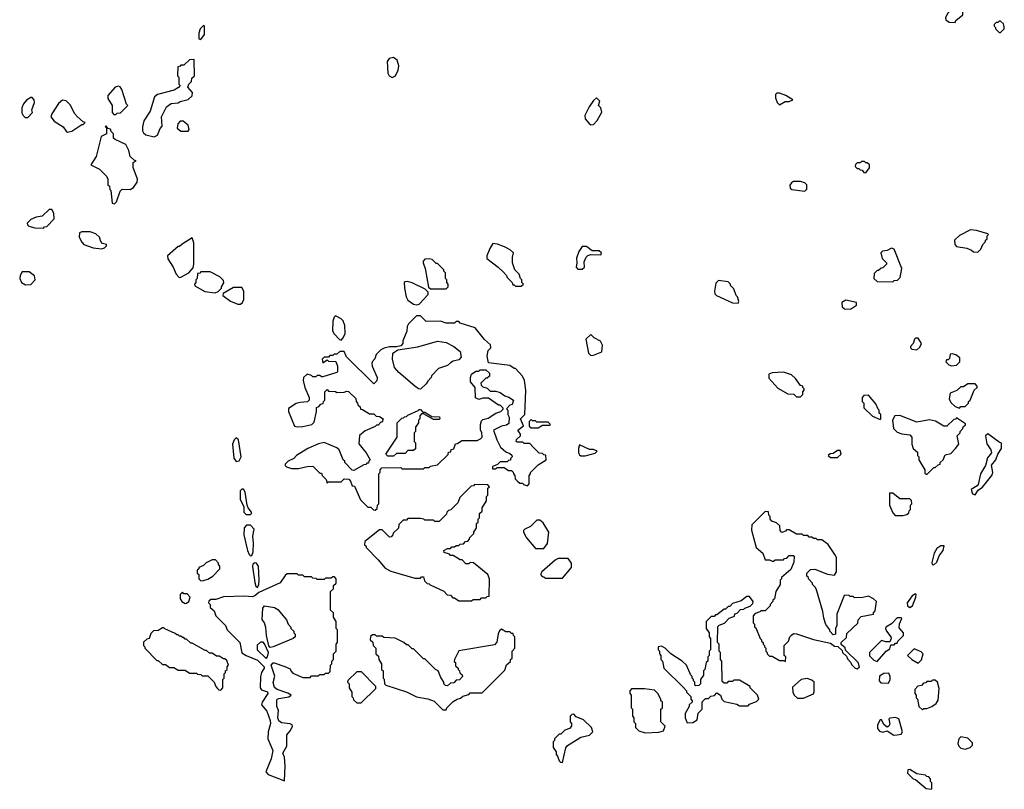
# Model space of a CAD drawing. Extents: x 2769579 to 2883812, y 684207 to 828660.
# Tile 413 of 505: x 2860588 to 2867532, y 787730 to 793160. Entities that reach past the tile are written whole.
import ezdxf

# ---------------------------------------------------------------- set-up
doc = ezdxf.new("R2010")
doc.units = 0

msp = doc.modelspace()

# ---------------------------------------------------------------- linework, layer by layer
at = {"layer": '0CON02XD'}
for points in [[(2867185, 793140), (2867190, 793155), (2867240, 793195), (2867240, 793215), (2867225, 793230), (2867203, 793233), (2867195, 793240), (2867165, 793240), (2867132.5, 793205), (2867117.5, 793175), (2867118.3, 793158.3), (2867143, 793143), (2867185, 793140)], [(2861865, 793020), (2861890, 793055), (2861890, 793115), (2861885, 793120), (2861860, 793095), (2861850, 793065), (2861850, 793025), (2861865, 793020)], [(2867505, 793070), (2867530, 793095), (2867531.7, 793111.7), (2867525, 793130), (2867505, 793150), (2867495, 793150), (2867485, 793140), (2867475, 793140), (2867460, 793125), (2867460, 793115), (2867470, 793105), (2867470, 793095), (2867495, 793070), (2867505, 793070)], [(2863215, 792752.5), (2863237.5, 792765), (2863257, 792803), (2863262.5, 792835), (2863250, 792875), (2863225, 792892.5), (2863193, 792887), (2863180, 792865), (2863183, 792783), (2863193.6, 792763.6), (2863215, 792752.5)], [(2861535, 792332.5), (2861560, 792345), (2861578.3, 792391.7), (2861591.7, 792408.3), (2861586.7, 792475), (2861622.5, 792545), (2861655, 792567.5), (2861705, 792572.5), (2861718.3, 792581.7), (2861775, 792596.7), (2861805, 792622.5), (2861807, 792647), (2861772.5, 792685), (2861780, 792705), (2861800, 792725), (2861801.7, 792748.3), (2861820, 792765), (2861818.3, 792878.3), (2861785, 792877.5), (2861745, 792840), (2861725, 792840), (2861718.3, 792831.7), (2861701.7, 792828.3), (2861700, 792765), (2861710, 792755), (2861710, 792705), (2861720, 792695), (2861708.3, 792681.7), (2861677, 792663), (2861558.3, 792631.7), (2861537.5, 792615), (2861507.5, 792515), (2861463.3, 792446.7), (2861452.5, 792405), (2861452.5, 792375), (2861461.7, 792361.7), (2861478.3, 792348.3), (2861535, 792332.5)], [(2861265, 792490), (2861275, 792500), (2861298.3, 792501.7), (2861350, 792555), (2861340, 792565), (2861307, 792667), (2861296.7, 792686.7), (2861285, 792690), (2861260, 792685), (2861210, 792625), (2861210, 792605), (2861240, 792555), (2861240, 792505), (2861251.7, 792491.7), (2861265, 792490)], [(2860645, 792470), (2860677.5, 792505), (2860672.5, 792525), (2860692.5, 792575), (2860690, 792595), (2860675, 792610), (2860665, 792610), (2860635, 792592.5), (2860613.9, 792566.1), (2860601.7, 792538.3), (2860603.6, 792503.6), (2860612.5, 792485), (2860625, 792470), (2860645, 792470)], [(2865945, 792560), (2865985, 792582.5), (2866015, 792582.5), (2866040, 792595), (2865990, 792625), (2865945, 792642.5), (2865928.3, 792641.7), (2865918.3, 792631.7), (2865918.3, 792608.3), (2865930, 792575), (2865945, 792560)], [(2860925, 792367.5), (2860955, 792372.5), (2861025, 792420), (2861035, 792420), (2861050, 792435), (2861035, 792440), (2860994.1, 792474.1), (2860975, 792497.5), (2860946.1, 792556.1), (2860916.4, 792586.4), (2860888.3, 792591.7), (2860861.7, 792568.3), (2860813.9, 792496.1), (2860807.5, 792475), (2860830, 792445), (2860893, 792403), (2860915, 792372.5), (2860925, 792367.5)], [(2864615, 792417.5), (2864635, 792420), (2864660.7, 792449.3), (2864693, 792507), (2864687, 792537), (2864670, 792555), (2864680, 792585), (2864655, 792607.5), (2864635, 792590), (2864603.9, 792546.1), (2864572.5, 792485), (2864575, 792460), (2864600.7, 792430.7), (2864615, 792417.5)], [(2861255, 791860), (2861270, 791875), (2861295, 791950), (2861310, 791965), (2861367, 791963), (2861390, 791975), (2861417, 792013), (2861417.5, 792035), (2861387, 792117), (2861388.3, 792151.7), (2861410, 792165), (2861395, 792170), (2861367.5, 792195), (2861356.4, 792236.4), (2861335, 792280), (2861260, 792315), (2861250, 792325), (2861250, 792355), (2861231.7, 792371.7), (2861228.3, 792388.3), (2861211.7, 792391.7), (2861195, 792410), (2861190, 792405), (2861200, 792400), (2861200, 792355), (2861162.5, 792335), (2861126.4, 792193.6), (2861090, 792135), (2861150, 792105), (2861200, 792055), (2861210, 792035), (2861210, 791995), (2861220, 791985), (2861223, 791963), (2861230, 791955), (2861240, 791865), (2861255, 791860)], [(2861775, 792372.5), (2861782.5, 792385), (2861776.4, 792416.4), (2861740, 792445), (2861720, 792445), (2861703.3, 792425), (2861697.5, 792395), (2861725, 792373.3), (2861775, 792372.5)], [(2866555, 792080), (2866580, 792115), (2866580, 792135), (2866565, 792150), (2866555, 792150), (2866545, 792160), (2866525, 792160), (2866515, 792150), (2866495, 792150), (2866481.7, 792138.3), (2866480, 792125), (2866495, 792110), (2866505, 792110), (2866515, 792100), (2866528.3, 792098.3), (2866541.7, 792081.7), (2866555, 792080)], [(2866125, 791950), (2866140, 791965), (2866140, 791995), (2866125, 792010), (2866095, 792017.5), (2866045, 792017.5), (2866030.7, 792009.3), (2866018.3, 791991.7), (2866021.7, 791971.7), (2866033, 791963), (2866125, 791950)], [(2860755, 791690), (2860761.7, 791698.3), (2860778.3, 791701.7), (2860830, 791755), (2860827.5, 791795), (2860815, 791820), (2860795, 791820), (2860747, 791773), (2860703, 791767), (2860665, 791750), (2860640, 791725), (2860641.7, 791711.7), (2860653, 791703), (2860695, 791692.5), (2860755, 791690)], [(2861165, 791542.5), (2861185, 791550), (2861200, 791565), (2861200, 791575), (2861171.7, 791581.7), (2861160, 791595), (2861150, 791625), (2861125, 791650), (2861085, 791662.5), (2861025, 791662.5), (2861010, 791655), (2861007.5, 791625), (2861025, 791590), (2861040, 791575), (2861105, 791550), (2861165, 791542.5)], [(2867345, 791520), (2867365, 791540), (2867380, 791575), (2867400, 791595), (2867400, 791605), (2867410, 791615), (2867410, 791635), (2867420, 791645), (2867415, 791650), (2867335, 791672.5), (2867293.6, 791676.4), (2867215, 791637.5), (2867180, 791605), (2867183, 791573), (2867195, 791560), (2867267, 791547), (2867300, 791535), (2867315, 791522.5), (2867345, 791520)], [(2861711.7, 791341.7), (2861725, 791342.5), (2861780, 791375), (2861811.7, 791408.3), (2861816.7, 791435), (2861816.7, 791585), (2861805, 791620), (2861733, 791577), (2861715, 791560), (2861705, 791560), (2861630, 791495), (2861633, 791473), (2861670, 791415), (2861690, 791365), (2861711.7, 791341.7)], [(2864125, 791280), (2864140, 791295), (2864130, 791305), (2864130, 791325), (2864120, 791335), (2864110, 791365), (2864080, 791395), (2864062.5, 791445), (2864062.5, 791485), (2864070, 791515), (2864047, 791537), (2864007, 791557), (2863957, 791577), (2863925, 791580), (2863902.5, 791545), (2863882.5, 791495), (2863882.5, 791475), (2863962.5, 791415), (2863999.3, 791379.3), (2864020, 791355), (2864025, 791340), (2864060, 791305), (2864065, 791290), (2864075, 791290), (2864085, 791280), (2864125, 791280)], [(2864555, 791400), (2864570, 791415), (2864568.3, 791451.7), (2864582.5, 791485), (2864593.6, 791496.4), (2864615, 791502.5), (2864685, 791500), (2864690, 791515), (2864675, 791530), (2864625, 791530), (2864585, 791560), (2864555, 791560), (2864530, 791525), (2864513.6, 791476.4), (2864517.5, 791445), (2864512.5, 791415), (2864525, 791400), (2864555, 791400)], [(2866745, 791310), (2866755, 791320), (2866778.3, 791321.7), (2866798.3, 791341.7), (2866810, 791405), (2866755, 791540), (2866735, 791547.5), (2866705, 791532.5), (2866673, 791527), (2866660, 791515), (2866670, 791475), (2866700, 791445), (2866700, 791435), (2866675, 791410), (2866663, 791407), (2866645, 791390), (2866635, 791390), (2866615, 791370), (2866612.5, 791335), (2866635, 791312.5), (2866745, 791310)], [(2863595, 791260), (2863610, 791275), (2863610, 791295), (2863600, 791305), (2863600, 791325), (2863590, 791335), (2863590, 791375), (2863580, 791385), (2863580, 791395), (2863535, 791440), (2863525, 791440), (2863497, 791467), (2863475, 791472.5), (2863445, 791470), (2863433, 791457), (2863432.5, 791445), (2863447.5, 791405), (2863471.7, 791271.7), (2863485, 791260), (2863595, 791260)], [(2860628.3, 791288.3), (2860665, 791292.5), (2860696.7, 791325), (2860693, 791353), (2860655, 791380), (2860605, 791380), (2860590, 791355), (2860587.5, 791335), (2860600, 791305), (2860628.3, 791288.3)], [(2861965, 791232.5), (2861988.3, 791241.7), (2862010, 791265), (2862010, 791275), (2862027, 791303), (2862025, 791320), (2862000, 791345), (2861931.7, 791381.7), (2861865, 791380), (2861858.3, 791371.7), (2861841.7, 791368.3), (2861840, 791335), (2861830, 791325), (2861830, 791305), (2861820, 791295), (2861821.7, 791281.7), (2861893, 791243), (2861965, 791232.5)], [(2863385, 791147.5), (2863405, 791152.5), (2863468.3, 791221.7), (2863468.3, 791238.3), (2863448.3, 791258.3), (2863355, 791302.5), (2863321.7, 791311.7), (2863305, 791310), (2863300, 791305), (2863302.5, 791265), (2863312.5, 791205), (2863325, 791180), (2863365, 791153.3), (2863385, 791147.5)], [(2865655, 791160), (2865660, 791175), (2865650, 791205), (2865640, 791215), (2865625, 791260), (2865600, 791285), (2865600, 791295), (2865585, 791310), (2865515, 791320), (2865498.3, 791301.7), (2865487.5, 791245), (2865490, 791225), (2865503, 791213), (2865615, 791162.5), (2865655, 791160)], [(2862145, 791152.5), (2862160, 791165), (2862167.5, 791185), (2862167.5, 791245), (2862155, 791270), (2862095, 791270), (2862021.7, 791228.3), (2862020, 791215), (2862073.9, 791173.9), (2862125, 791153.3), (2862145, 791152.5)], [(2866445, 791117.5), (2866455, 791122.5), (2866490, 791145), (2866490, 791165), (2866415, 791181.2), (2866386.7, 791165), (2866387.5, 791135), (2866405, 791120), (2866445, 791117.5)], [(2863095, 789700), (2863108.3, 789711.7), (2863110, 789735), (2863120, 789745), (2863120, 789955), (2863130, 789965), (2863130, 789985), (2863141.7, 789998.3), (2863275, 790000), (2863285, 789990), (2863435, 789990), (2863445, 790000), (2863475, 790000), (2863485, 790010), (2863535, 790020), (2863608.3, 790091.7), (2863611.7, 790108.3), (2863628.3, 790111.7), (2863631.7, 790128.3), (2863648.3, 790131.7), (2863661.7, 790168.3), (2863675, 790170), (2863705, 790190), (2863815, 790190), (2863838.3, 790201.7), (2863850, 790215), (2863846.4, 790246.4), (2863837.5, 790265), (2863837.5, 790305), (2863845, 790330), (2863855, 790340), (2863891.7, 790348.3), (2863946.4, 790383.6), (2863980, 790395), (2863998.3, 790411.7), (2863998.3, 790418.3), (2863975, 790440), (2863965, 790440), (2863895, 790490), (2863855, 790490), (2863825, 790480), (2863801.7, 790491.7), (2863800, 790565), (2863767.5, 790605), (2863767.5, 790635), (2863775, 790660), (2863805, 790680), (2863825, 790680), (2863835, 790690), (2863875, 790690), (2863900, 790665), (2863900, 790645), (2863885, 790630), (2863875, 790630), (2863840, 790595), (2863841.7, 790581.7), (2863855, 790570), (2863885, 790560), (2863905, 790540), (2863945, 790540), (2863975, 790530), (2864010, 790505), (2864037, 790497), (2864070, 790475), (2864060, 790445), (2864045, 790440), (2864020, 790415), (2864030, 790405), (2864030, 790375), (2864040, 790355), (2864038.3, 790311.7), (2864021.7, 790298.3), (2863985, 790292.5), (2863930, 790265), (2863952.5, 790195), (2863977.5, 790145), (2864015, 790110), (2864045, 790100), (2864058.3, 790088.3), (2864060, 790075), (2864050, 790065), (2864048.3, 790051.7), (2864035, 790050), (2864025, 790040), (2863975, 790040), (2863958.3, 790021.7), (2863921.7, 790008.3), (2863921.7, 789991.7), (2863945, 789990), (2863955, 790000), (2864005, 790000), (2864035, 789980), (2864055, 789980), (2864068.3, 789968.3), (2864070, 789955), (2864080, 789945), (2864081.7, 789921.7), (2864101.7, 789901.7), (2864115, 789890), (2864135, 789890), (2864141.7, 789881.7), (2864168.3, 789871.7), (2864180, 789885), (2864180, 789945), (2864190, 789955), (2864190, 789965), (2864245, 790020), (2864300, 790055), (2864298.3, 790088.3), (2864285, 790090), (2864275, 790100), (2864251.7, 790101.7), (2864210, 790145), (2864185, 790170), (2864145, 790170), (2864135, 790180), (2864095, 790180), (2864090, 790185), (2864091.7, 790198.3), (2864120, 790225), (2864120, 790235), (2864100, 790265), (2864140, 790295), (2864120, 790345), (2864150, 790375), (2864157.5, 790545), (2864147.5, 790615), (2864132.5, 790645), (2864085, 790700), (2864075, 790700), (2864045, 790720), (2863895, 790740), (2863883.3, 790785), (2863892.5, 790825), (2863910, 790845), (2863907.5, 790865), (2863865, 790902.5), (2863800, 790985), (2863695, 791020), (2863685, 791030), (2863665, 791030), (2863655, 791020), (2863595, 791020), (2863555, 791032.5), (2863455, 791030), (2863415, 791070), (2863385, 791070), (2863330, 791015), (2863320, 790995), (2863317, 790963), (2863290, 790895), (2863290, 790875), (2863275, 790860), (2863245, 790852.5), (2863195, 790852.5), (2863158.3, 790841.7), (2863135, 790830), (2863101.7, 790798.3), (2863091.7, 790768.3), (2863073, 790747), (2863070, 790735), (2863072.5, 790715), (2863107.5, 790635), (2863107, 790613), (2863085, 790590), (2862891.7, 790781.7), (2862875, 790820), (2862845, 790820), (2862825, 790800), (2862805, 790800), (2862795, 790790), (2862775, 790790), (2862765, 790780), (2862735, 790780), (2862720, 790765), (2862725, 790740), (2862755, 790760), (2862765, 790750), (2862818.3, 790748.3), (2862830, 790715), (2862830, 790675), (2862825, 790670), (2862725, 790640), (2862715, 790640), (2862705, 790650), (2862685, 790650), (2862675, 790640), (2862655, 790640), (2862645, 790650), (2862615, 790660), (2862590, 790635), (2862587.5, 790615), (2862597.5, 790565), (2862630, 790495), (2862630, 790475), (2862617, 790463), (2862565, 790460), (2862538.3, 790451.7), (2862483, 790417), (2862482.5, 790395), (2862525, 790292.5), (2862545, 790287.5), (2862585, 790290), (2862647, 790303), (2862665, 790320), (2862680, 790395), (2862680, 790425), (2862698.3, 790431.7), (2862711.7, 790448.3), (2862728.3, 790451.7), (2862730, 790465), (2862740, 790475), (2862740, 790535), (2862755, 790550), (2862765, 790540), (2862815, 790537.5), (2862825, 790530), (2862875, 790532.5), (2862895, 790540), (2862907, 790537), (2862958.3, 790488.3), (2862960, 790465), (2862970, 790455), (2862971.7, 790441.7), (2862988.3, 790428.3), (2862991.7, 790411.7), (2863005, 790410), (2863055, 790380), (2863085, 790380), (2863101.7, 790361.7), (2863125, 790360), (2863150, 790345), (2863145, 790320), (2863135, 790320), (2863115, 790300), (2863105, 790300), (2863095, 790290), (2863025, 790260), (2862983, 790227), (2862978.3, 790168.3), (2863030, 790105), (2863060, 790055), (2863050, 790045), (2863048.3, 790031.7), (2863035, 790030), (2863028.3, 790021.7), (2863015, 790020), (2862945, 789980), (2862931.7, 789981.7), (2862880, 790035), (2862880, 790045), (2862870, 790055), (2862840, 790125), (2862825, 790140), (2862735, 790177.5), (2862695, 790167.5), (2862620, 790135), (2862540, 790085), (2862520, 790065), (2862480, 790045), (2862460, 790025), (2862460, 790015), (2862470, 790005), (2862505, 789992.5), (2862555, 789992.5), (2862615, 790007.5), (2862655, 790010), (2862705, 789960), (2862715, 789960), (2862720, 789945), (2862738.3, 789928.3), (2862750, 789915), (2862755, 789890), (2862765, 789900), (2862855, 789900), (2862875, 789920), (2862908.3, 789918.3), (2862920, 789905), (2862931.7, 789871.7), (2862948.3, 789868.3), (2862991.7, 789771.7), (2863041.7, 789721.7), (2863065, 789720), (2863081.7, 789701.7), (2863095, 789700)], [(2862855, 790900), (2862870, 790915), (2862882.5, 790945), (2862881.7, 791001.7), (2862870, 791035), (2862855, 791050), (2862815, 791070), (2862805, 791060), (2862797, 791033), (2862793.3, 790965), (2862805, 790942.5), (2862843.6, 790903.6), (2862855, 790900)], [(2863415, 790552.5), (2863400, 790555), (2863373.6, 790573.6), (2863260.7, 790670.7), (2863230, 790705), (2863217.5, 790765), (2863218.3, 790801.7), (2863227, 790813), (2863255, 790830), (2863395, 790852.5), (2863535, 790892.5), (2863595, 790882.5), (2863650, 790855), (2863695, 790820), (2863701.7, 790778.3), (2863685, 790760), (2863645, 790750), (2863625, 790740), (2863605, 790720), (2863541.7, 790698.3), (2863491.7, 790648.3), (2863490, 790635), (2863465, 790610), (2863455, 790590), (2863415, 790552.5)], [(2864615, 790790), (2864635, 790792.5), (2864693, 790817), (2864697, 790863), (2864683, 790893), (2864640, 790915), (2864615, 790940), (2864580, 790905), (2864598.3, 790808.3), (2864615, 790790)], [(2866915, 790830), (2866935, 790850), (2866947.5, 790875), (2866923, 790913), (2866905, 790912.5), (2866897.5, 790905), (2866890, 790875), (2866870, 790855), (2866870, 790845), (2866880, 790835), (2866915, 790830)], [(2867158.3, 790718.3), (2867195, 790722.5), (2867217.5, 790745), (2867217.5, 790775), (2867190, 790795), (2867165, 790802.5), (2867150, 790800), (2867145, 790770), (2867135, 790760), (2867125, 790760), (2867120, 790745), (2867140, 790725), (2867158.3, 790718.3)], [(2866095, 790500), (2866110, 790515), (2866110, 790535), (2866120, 790545), (2866120, 790555), (2866110, 790565), (2866110, 790575), (2866095, 790580), (2866059.3, 790629.3), (2866030, 790655), (2865975, 790672.5), (2865895, 790667.5), (2865871.7, 790658.3), (2865871.7, 790631.7), (2865935, 790560), (2866005, 790520), (2866047, 790517), (2866065, 790500), (2866095, 790500)], [(2867215, 790420), (2867225, 790430), (2867255, 790430), (2867280, 790455), (2867280, 790465), (2867290, 790475), (2867320, 790545), (2867340, 790565), (2867340, 790575), (2867325, 790590), (2867275, 790590), (2867245, 790570), (2867225, 790570), (2867197, 790543), (2867150, 790525), (2867142.5, 790485), (2867155, 790460), (2867185, 790430), (2867215, 790420)], [(2866655, 790340), (2866660, 790345), (2866660, 790375), (2866650, 790385), (2866650, 790405), (2866641.7, 790411.7), (2866625, 790450), (2866575, 790510), (2866541.7, 790508.3), (2866530, 790495), (2866530, 790465), (2866540, 790455), (2866541.7, 790421.7), (2866601.7, 790361.7), (2866655, 790340)], [(2863225, 790080), (2863185, 790080), (2863170, 790095), (2863250, 790215), (2863250, 790315), (2863281.7, 790348.3), (2863295, 790350), (2863301.7, 790358.3), (2863315, 790360), (2863325, 790370), (2863398.3, 790401.7), (2863405, 790410), (2863415, 790410), (2863431.7, 790391.7), (2863445, 790390), (2863495, 790360), (2863548.3, 790358.3), (2863550, 790345), (2863545, 790340), (2863505, 790340), (2863435, 790380), (2863421.7, 790378.3), (2863410, 790365), (2863410, 790345), (2863400, 790335), (2863400, 790315), (2863380, 790285), (2863380, 790255), (2863370, 790245), (2863370, 790185), (2863380, 790175), (2863378.3, 790131.7), (2863365, 790120), (2863325, 790120), (2863305, 790100), (2863245, 790100), (2863225, 790080)], [(2864245, 790280), (2864275, 790300), (2864325, 790300), (2864330, 790305), (2864315, 790320), (2864235, 790320), (2864225, 790330), (2864205, 790330), (2864195, 790340), (2864180, 790325), (2864181.7, 790291.7), (2864195, 790280), (2864245, 790280)], [(2866985, 789950), (2867035, 790000), (2867045, 790000), (2867065, 790020), (2867080, 790025), (2867080, 790035), (2867100, 790055), (2867115, 790090), (2867155, 790100), (2867186.4, 790133.6), (2867210, 790165), (2867200, 790225), (2867220, 790245), (2867220, 790255), (2867240, 790275), (2867241.7, 790288.3), (2867258.3, 790301.7), (2867258.3, 790308.3), (2867195, 790350), (2867188.3, 790341.7), (2867175, 790340), (2867127, 790293), (2867105, 790292.5), (2867047, 790327), (2867005, 790337.5), (2866915, 790320), (2866795, 790367.5), (2866760, 790365), (2866742.5, 790335), (2866750, 790275), (2866775, 790250), (2866808.3, 790238.3), (2866865, 790230), (2866880, 790215), (2866880, 790165), (2866890, 790135), (2866918.3, 790108.3), (2866920, 790085), (2866930, 790075), (2866930, 790055), (2866970, 789985), (2866971.7, 789961.7), (2866985, 789950)], [(2862115, 790042.5), (2862135, 790047.5), (2862148.8, 790075), (2862131.2, 790195), (2862115, 790208.8), (2862100, 790195), (2862087.5, 790165), (2862097, 790067), (2862115, 790042.5)], [(2867325, 789807.5), (2867348.3, 789841.7), (2867377.7, 789862.3), (2867443.3, 789945), (2867450, 789965), (2867442.5, 790017.5), (2867471.2, 790055), (2867486.7, 790095), (2867512.5, 790135), (2867513, 790173), (2867495, 790180), (2867415, 790237.5), (2867400, 790225), (2867408.3, 790168.3), (2867437.5, 790125), (2867442.5, 790105), (2867412.3, 790067.7), (2867400, 790015), (2867363.3, 789955), (2867348.3, 789881.7), (2867340, 789870), (2867297.5, 789845), (2867307.5, 789815), (2867325, 789807.5)], [(2864545, 790082.5), (2864575, 790083.3), (2864645, 790102.5), (2864660, 790115), (2864635, 790127.5), (2864605, 790127.5), (2864535, 790160), (2864527.5, 790135), (2864527.5, 790105), (2864535, 790090), (2864545, 790082.5)], [(2866355, 790070), (2866380, 790095), (2866375, 790120), (2866355, 790120), (2866325, 790100), (2866303, 790097), (2866290, 790085), (2866305, 790070), (2866355, 790070)], [(2862185, 789668.8), (2862215, 789670), (2862222.5, 789675), (2862223.3, 789685), (2862200, 789715), (2862192.5, 789735), (2862177, 789827), (2862165, 789846.7), (2862155, 789847.5), (2862143.3, 789835), (2862143.3, 789775), (2862167.5, 789725), (2862168.8, 789685), (2862185, 789668.8)], [(2863775, 789060), (2863785, 789070), (2863835, 789070), (2863845, 789080), (2863875, 789080), (2863885, 789090), (2863898.3, 789091.7), (2863900, 789215), (2863890, 789245), (2863787, 789327), (2863765, 789330), (2863755, 789320), (2863735, 789320), (2863708.3, 789348.3), (2863695, 789350), (2863645, 789380), (2863625, 789380), (2863618.3, 789388.3), (2863581.7, 789401.7), (2863580, 789415), (2863605, 789430), (2863625, 789430), (2863635, 789440), (2863655, 789440), (2863665, 789450), (2863685, 789450), (2863695, 789460), (2863718.3, 789461.7), (2863731.7, 789478.3), (2863748.3, 789481.7), (2863760, 789495), (2863760, 789505), (2863790, 789535), (2863790, 789545), (2863810, 789575), (2863810, 789605), (2863820, 789615), (2863820, 789635), (2863830, 789645), (2863830, 789675), (2863848.3, 789691.7), (2863850, 789715), (2863880, 789765), (2863880, 789795), (2863890, 789805), (2863890, 789855), (2863900, 789865), (2863888.3, 789878.3), (2863795, 789880), (2863788.3, 789871.7), (2863771.7, 789868.3), (2863691.7, 789788.3), (2863678.3, 789751.7), (2863628.3, 789701.7), (2863611.7, 789698.3), (2863600, 789685), (2863598.3, 789671.7), (2863545, 789620), (2863515, 789620), (2863505, 789630), (2863445, 789630), (2863437, 789637), (2863415, 789640), (2863325, 789640), (2863315, 789630), (2863291.7, 789628.3), (2863261.7, 789598.3), (2863258.3, 789571.7), (2863221.7, 789538.3), (2863220, 789525), (2863208.3, 789511.7), (2863195, 789510), (2863145, 789560), (2863125, 789560), (2863021.7, 789478.3), (2863020, 789455), (2863030, 789445), (2863030, 789435), (2863115, 789350), (2863165, 789290), (2863205, 789270), (2863375, 789220), (2863415, 789220), (2863421.7, 789228.3), (2863435, 789230), (2863441.7, 789201.7), (2863461.7, 789181.7), (2863475, 789180), (2863481.7, 789171.7), (2863578.3, 789128.3), (2863601.7, 789101.7), (2863625, 789100), (2863641.7, 789081.7), (2863655, 789080), (2863685, 789060), (2863775, 789060)], [(2866815, 789662.5), (2866845, 789670), (2866858.3, 789681.7), (2866860, 789695), (2866870, 789705), (2866870, 789735), (2866880, 789745), (2866878.3, 789768.3), (2866865, 789780), (2866795, 789780), (2866745, 789820), (2866721.7, 789818.3), (2866722.5, 789735), (2866745, 789680), (2866763, 789663), (2866815, 789662.5)], [(2864285, 789430), (2864310, 789465), (2864320, 789545), (2864279.3, 789609.3), (2864255, 789630), (2864235, 789630), (2864190, 789585), (2864150, 789565), (2864140, 789555), (2864140, 789545), (2864162.5, 789505), (2864225, 789430), (2864285, 789430)], [(2866495, 788580), (2866510, 788595), (2866500, 788625), (2866411.7, 788711.7), (2866408.3, 788728.3), (2866381.7, 788751.7), (2866380, 788765), (2866418.3, 788801.7), (2866421.7, 788828.3), (2866498.3, 788901.7), (2866500, 788925), (2866521.7, 788948.3), (2866610, 788965), (2866610, 788975), (2866621.7, 788988.3), (2866630, 789055), (2866610, 789075), (2866575, 789092.5), (2866535, 789082.5), (2866475, 789080), (2866465, 789090), (2866445, 789090), (2866435, 789100), (2866401.7, 789098.3), (2866350, 788965), (2866350, 788885), (2866340, 788865), (2866340, 788825), (2866325, 788820), (2866300, 788845), (2866300, 788855), (2866273, 788893), (2866258.3, 788938.3), (2866252.5, 788985), (2866207, 789137), (2866200, 789155), (2866180, 789175), (2866180, 789185), (2866150, 789215), (2866150, 789225), (2866140, 789235), (2866140, 789255), (2866165, 789280), (2866195, 789282.5), (2866285, 789247.5), (2866335, 789240), (2866347.5, 789265), (2866347.5, 789365), (2866337, 789387), (2866288.3, 789458.3), (2866245, 789490), (2866215, 789490), (2866205, 789500), (2866185, 789500), (2866175, 789510), (2866155, 789510), (2866145, 789520), (2866115, 789520), (2866105, 789530), (2866065, 789530), (2866015, 789560), (2865995, 789560), (2865988.3, 789551.7), (2865961.7, 789541.7), (2865950, 789555), (2865948.3, 789588.3), (2865925, 789610), (2865891.7, 789621.7), (2865880, 789635), (2865880, 789655), (2865870, 789665), (2865868.3, 789688.3), (2865845, 789690), (2865750, 789595), (2865748.3, 789558.3), (2865782.5, 789435), (2865827.5, 789395), (2865845, 789350), (2865875, 789350), (2865895, 789340), (2865905, 789340), (2865915, 789350), (2865975, 789350), (2865981.7, 789358.3), (2865998.3, 789361.7), (2866015, 789380), (2866045, 789380), (2866050, 789375), (2866047, 789333), (2866025, 789280), (2865960, 789225), (2865960, 789215), (2865950, 789205), (2865950, 789175), (2865920, 789125), (2865910, 789075), (2865900, 789065), (2865900, 789055), (2865880, 789035), (2865880, 789025), (2865845, 788990), (2865815, 788990), (2865808.3, 788981.7), (2865775, 788970), (2865760, 788955), (2865760, 788905), (2865770, 788895), (2865770, 788875), (2865778.3, 788868.3), (2865810, 788795), (2865820, 788785), (2865820, 788775), (2865830, 788765), (2865830, 788755), (2865840, 788745), (2865840, 788735), (2865850, 788725), (2865850, 788705), (2865860, 788695), (2865860, 788685), (2865875, 788670), (2865895, 788670), (2865945, 788640), (2865975, 788640), (2865988.3, 788631.7), (2865990, 788665), (2865980, 788675), (2865980, 788745), (2866010, 788775), (2866020, 788805), (2866031.7, 788818.3), (2866045, 788830), (2866065, 788827.5), (2866185, 788787.5), (2866305, 788760), (2866335, 788740), (2866358.3, 788738.3), (2866388.3, 788708.3), (2866390, 788695), (2866418.3, 788668.3), (2866425, 788650), (2866450, 788625), (2866455, 788610), (2866480, 788585), (2866495, 788580)], [(2862215, 789377.5), (2862225, 789380), (2862234.2, 789405), (2862237.3, 789467.3), (2862232.5, 789515), (2862240, 789565), (2862215, 789592.5), (2862187, 789593), (2862170, 789575), (2862168.8, 789525), (2862194.2, 789414.2), (2862205, 789387.5), (2862215, 789377.5)], [(2867035, 789313.3), (2867055, 789332.5), (2867072.5, 789377.5), (2867100, 789415), (2867108.3, 789448.3), (2867083, 789447), (2867055, 789430), (2867037.5, 789395), (2867020.7, 789329.3), (2867022.5, 789315), (2867035, 789313.3)], [(2861865, 789200), (2861885, 789202.5), (2861915, 789212.5), (2861950, 789235), (2862000, 789285), (2862000, 789305), (2861990, 789315), (2861990, 789325), (2861968.3, 789348.3), (2861945, 789350), (2861903, 789327), (2861885, 789310), (2861850, 789295), (2861850, 789285), (2861840, 789275), (2861840, 789255), (2861850, 789245), (2861850, 789215), (2861865, 789200)], [(2864415, 789220), (2864480, 789295), (2864480, 789325), (2864455, 789357.5), (2864385, 789357.5), (2864365, 789347.5), (2864270, 789265), (2864260, 789245), (2864271.7, 789231.7), (2864285, 789230), (2864295, 789220), (2864415, 789220)], [(2862265, 789153.3), (2862274, 789175), (2862276.7, 789205), (2862270.8, 789305), (2862258.8, 789325), (2862245, 789327.5), (2862232.4, 789317.6), (2862228.3, 789301.7), (2862245, 789190), (2862252.3, 789162.3), (2862265, 789153.3)], [(2862455, 787790), (2862460, 787895), (2862455.7, 787955.7), (2862444.3, 787985), (2862472, 788035), (2862472.5, 788115), (2862497.5, 788145), (2862512.5, 788175), (2862510, 788185), (2862495, 788192.5), (2862435, 788198), (2862415, 788213.3), (2862408.1, 788235), (2862412.5, 788285), (2862401.9, 788315), (2862401.2, 788355), (2862403.8, 788365), (2862415, 788371.2), (2862485, 788383.3), (2862502.5, 788395), (2862478.8, 788408.8), (2862403.2, 788433.2), (2862385, 788448.8), (2862375.7, 788484.3), (2862387.7, 788527.7), (2862361.2, 788605), (2862375, 788623.3), (2862383, 788623), (2862456.4, 788596.4), (2862495, 788580), (2862500, 788565), (2862515, 788550), (2862585, 788520), (2862635, 788520), (2862645, 788530), (2862695, 788530), (2862705, 788540), (2862735, 788540), (2862745, 788550), (2862765, 788550), (2862778.3, 788561.7), (2862780, 788605), (2862790, 788615), (2862790, 788635), (2862800, 788645), (2862800, 788685), (2862820, 788705), (2862820, 788755), (2862830, 788765), (2862830, 788855), (2862820, 788865), (2862820, 788915), (2862800, 788945), (2862800, 788975), (2862780, 788995), (2862780, 789125), (2862800, 789145), (2862801.7, 789168.3), (2862820, 789185), (2862820, 789215), (2862808.3, 789228.3), (2862795, 789230), (2862785, 789220), (2862745, 789220), (2862735, 789210), (2862685, 789210), (2862678.3, 789218.3), (2862655, 789220), (2862645, 789230), (2862595, 789230), (2862585, 789240), (2862555, 789240), (2862545, 789250), (2862475, 789250), (2862460.7, 789239.3), (2862425, 789187.5), (2862275, 789118.8), (2862245.8, 789094.2), (2862227.5, 789087.5), (2862175, 789092.5), (2862025, 789087.5), (2861971.7, 789068.3), (2861935, 789070), (2861921.7, 789058.3), (2861920, 789045), (2861930, 789035), (2861931.7, 789011.7), (2861958.3, 788988.3), (2861970, 788955), (2862040, 788885), (2862050, 788855), (2862140, 788765), (2862153.6, 788693.6), (2862184.1, 788674.1), (2862265, 788641.2), (2862312.5, 788595), (2862312.5, 788585), (2862293.3, 788555), (2862286.7, 788525), (2862282.5, 788445), (2862293, 788433), (2862335, 788417.5), (2862336.7, 788405), (2862296.7, 788345), (2862293, 788327), (2862330.7, 788280.7), (2862354, 788215), (2862355.9, 788194.1), (2862338.8, 788135), (2862336.7, 788085), (2862372.5, 788005), (2862360, 787945), (2862323.6, 787853.6), (2862340, 787835), (2862455, 787790)], [(2861755, 789040), (2861765, 789042.5), (2861780, 789055), (2861790, 789085), (2861768.3, 789108.3), (2861745, 789110), (2861735, 789120), (2861720, 789105), (2861720, 789075), (2861730, 789055), (2861755, 789040)], [(2865295, 788200), (2865335, 788202.5), (2865365, 788220), (2865373, 788267), (2865400, 788295), (2865401.7, 788348.3), (2865425, 788370), (2865445, 788370), (2865461.7, 788388.3), (2865488.3, 788391.7), (2865505, 788410), (2865530, 788395), (2865540, 788365), (2865555, 788350), (2865645, 788330), (2865665, 788320), (2865725, 788320), (2865735, 788330), (2865785, 788350), (2865800, 788365), (2865790, 788395), (2865740, 788445), (2865740, 788455), (2865665, 788500), (2865625, 788500), (2865615, 788490), (2865585, 788490), (2865575, 788480), (2865555, 788480), (2865541.7, 788491.7), (2865540, 788635), (2865530, 788645), (2865530, 788695), (2865520, 788705), (2865520, 788755), (2865510, 788765), (2865511.7, 788878.3), (2865521.7, 788888.3), (2865558.3, 788901.7), (2865591.7, 788938.3), (2865628.3, 788951.7), (2865631.7, 788968.3), (2865648.3, 788971.7), (2865671.7, 788998.3), (2865695, 789000), (2865701.7, 789008.3), (2865738.3, 789021.7), (2865758.3, 789041.7), (2865760, 789055), (2865735, 789090), (2865715, 789090), (2865675, 789060), (2865615, 789040), (2865595, 789020), (2865585, 789020), (2865565, 789000), (2865555, 789000), (2865505, 788960), (2865495, 788960), (2865485, 788950), (2865465, 788950), (2865430, 788915), (2865430, 788865), (2865450, 788835), (2865450, 788805), (2865460, 788795), (2865460, 788715), (2865450, 788705), (2865450, 788675), (2865440, 788665), (2865440, 788635), (2865430, 788625), (2865420, 788575), (2865410, 788565), (2865410, 788535), (2865390, 788505), (2865390, 788475), (2865378.3, 788461.7), (2865355, 788460), (2865350, 788465), (2865350, 788485), (2865340, 788495), (2865340, 788505), (2865330, 788515), (2865330, 788525), (2865320, 788535), (2865290, 788605), (2865260, 788635), (2865180, 788685), (2865140, 788725), (2865115, 788740), (2865090, 788735), (2865090, 788715), (2865100, 788705), (2865100, 788685), (2865110, 788675), (2865110, 788645), (2865120, 788635), (2865130, 788585), (2865268.3, 788448.3), (2865290, 788425), (2865290, 788415), (2865320, 788385), (2865320, 788365), (2865330, 788355), (2865330, 788345), (2865310, 788325), (2865310, 788315), (2865280, 788265), (2865280, 788235), (2865295, 788200)], [(2866865, 789013.8), (2866883.3, 789025), (2866906.7, 789085), (2866910, 789105), (2866905, 789110), (2866882.5, 789095), (2866846.7, 789045), (2866848.8, 789025), (2866865, 789013.8)], [(2862355, 788730.8), (2862345, 788743.3), (2862328.6, 788815), (2862322.7, 788872.7), (2862313.6, 788903.6), (2862297, 788927), (2862303.1, 789006.9), (2862315, 789023.8), (2862385, 789012.5), (2862408.3, 788998.3), (2862470, 788925), (2862480, 788895), (2862500, 788875), (2862500, 788865), (2862520, 788845), (2862520, 788835), (2862530, 788825), (2862530, 788805), (2862517, 788793), (2862375, 788734.3), (2862355, 788730.8)], [(2866635, 788632.5), (2866697.5, 788705), (2866725, 788720), (2866731.7, 788748.3), (2866755, 788750), (2866765, 788760), (2866775, 788760), (2866780, 788775), (2866820, 788815), (2866820, 788835), (2866789.3, 788869.3), (2866792, 788898), (2866810, 788935), (2866805, 788940), (2866775, 788940), (2866735, 788897.5), (2866696.4, 788873.6), (2866693.3, 788865), (2866701.2, 788845), (2866731.2, 788805), (2866733.8, 788795), (2866725, 788770), (2866695, 788770), (2866665, 788780), (2866580, 788695), (2866581.7, 788671.7), (2866611.7, 788641.7), (2866635, 788632.5)], [(2862005, 788430), (2862020, 788445), (2862020, 788505), (2862030, 788515), (2862030, 788545), (2862040, 788555), (2862040, 788565), (2862050, 788575), (2862050, 788595), (2862060, 788605), (2862048.3, 788638.3), (2862035, 788650), (2862025, 788650), (2861995, 788670), (2861975, 788670), (2861945, 788690), (2861925, 788690), (2861905, 788710), (2861895, 788710), (2861805, 788760), (2861795, 788760), (2861765, 788790), (2861755, 788790), (2861745, 788800), (2861735, 788800), (2861725, 788810), (2861715, 788810), (2861705, 788820), (2861695, 788820), (2861685, 788830), (2861611.7, 788861.7), (2861605, 788870), (2861595, 788870), (2861565, 788850), (2861531.7, 788848.3), (2861511.7, 788828.3), (2861500, 788795), (2861485, 788790), (2861461.7, 788768.3), (2861460, 788745), (2861470, 788735), (2861470, 788725), (2861555, 788640), (2861565, 788640), (2861595, 788610), (2861615, 788610), (2861645, 788590), (2861675, 788590), (2861705, 788570), (2861755, 788570), (2861785, 788550), (2861835, 788550), (2861841.7, 788541.7), (2861865, 788540), (2861875, 788530), (2861915, 788530), (2861960, 788485), (2861970, 788455), (2861981.7, 788441.7), (2861991.7, 788431.7), (2862005, 788430)], [(2863595, 788290), (2863600, 788305), (2863645, 788350), (2863673, 788367), (2863697, 788373), (2863713, 788387), (2863755, 788400), (2863765, 788410), (2863848.3, 788411.7), (2864008.3, 788571.7), (2864021.7, 788608.3), (2864048.3, 788631.7), (2864050, 788645), (2864060, 788655), (2864060, 788705), (2864080, 788725), (2864080, 788805), (2864070, 788815), (2864068.3, 788828.3), (2864055, 788830), (2864045, 788840), (2864015, 788840), (2863985, 788860), (2863971.7, 788848.3), (2863963, 788827), (2863951.7, 788768.3), (2863935, 788750), (2863683.6, 788706.4), (2863653, 788647), (2863652.5, 788632.5), (2863660, 788625), (2863661.7, 788601.7), (2863680, 788585), (2863680, 788575), (2863690, 788565), (2863691.7, 788551.7), (2863708.3, 788538.3), (2863710, 788525), (2863688.3, 788501.7), (2863665, 788500), (2863648.3, 788481.7), (2863625, 788480), (2863605, 788460), (2863591.7, 788461.7), (2863580, 788475), (2863580, 788485), (2863558.3, 788518.3), (2863540, 788565), (2863520, 788575), (2863445, 788650), (2863435, 788650), (2863365, 788720), (2863355, 788720), (2863328.3, 788748.3), (2863315, 788750), (2863297, 788767), (2863235, 788797.5), (2863155, 788800), (2863145, 788810), (2863105, 788810), (2863095, 788820), (2863075, 788820), (2863061.7, 788808.3), (2863060, 788785), (2863078.3, 788768.3), (2863080, 788745), (2863100, 788725), (2863100, 788685), (2863118.3, 788668.3), (2863120, 788645), (2863140, 788615), (2863140, 788575), (2863150, 788565), (2863150, 788515), (2863157, 788507), (2863160, 788475), (2863170, 788465), (2863315, 788417.5), (2863385, 788382.5), (2863465, 788367.5), (2863511.7, 788351.7), (2863571.7, 788291.7), (2863595, 788290)], [(2862325, 788652.5), (2862335.9, 788664.1), (2862341.2, 788695), (2862315, 788757.5), (2862305, 788767.5), (2862285, 788767.5), (2862263, 788747), (2862263, 788713), (2862325, 788652.5)], [(2866925, 788620), (2866947, 788643), (2866960, 788685), (2866945, 788700), (2866895, 788720), (2866850, 788675), (2866880, 788645), (2866925, 788620)], [(2862995, 788340), (2863098.3, 788441.7), (2863100, 788455), (2862998.3, 788558.3), (2862965, 788560), (2862901.7, 788498.3), (2862900, 788485), (2862910, 788475), (2862910, 788445), (2862930, 788415), (2862930, 788385), (2862940, 788375), (2862941.7, 788361.7), (2862965, 788340), (2862995, 788340)], [(2866115, 788372.5), (2866185, 788402.5), (2866191.7, 788418.3), (2866190, 788485), (2866175, 788500), (2866141.7, 788511.7), (2866100, 788505), (2866038.3, 788451.7), (2866040, 788415), (2866050, 788395), (2866073, 788373), (2866115, 788372.5)], [(2866715, 788480), (2866727.5, 788505), (2866727.5, 788525), (2866718.3, 788548.3), (2866683, 788547), (2866651.7, 788528.3), (2866650, 788495), (2866661.7, 788481.7), (2866715, 788480)], [(2866955, 788290), (2866965, 788300), (2866985, 788300), (2867020, 788315), (2867050, 788335), (2867065, 788360), (2867071.7, 788441.7), (2867060, 788485), (2867045, 788500), (2867025, 788500), (2867015, 788490), (2866985, 788490), (2866978.3, 788481.7), (2866961.7, 788478.3), (2866948.3, 788461.7), (2866921.7, 788458.3), (2866900, 788435), (2866900, 788405), (2866910, 788395), (2866910, 788375), (2866920, 788365), (2866930, 788315), (2866955, 788290)], [(2864998.3, 788128.3), (2865095, 788132.5), (2865128.3, 788141.7), (2865140, 788175), (2865110, 788205), (2865110, 788295), (2865120, 788305), (2865120, 788345), (2865110, 788355), (2865110, 788365), (2865087, 788407), (2865065, 788430), (2864995, 788440), (2864901.7, 788438.3), (2864890, 788425), (2864890, 788405), (2864900, 788395), (2864900, 788305), (2864910, 788295), (2864910, 788245), (2864920, 788235), (2864920, 788205), (2864930, 788195), (2864930, 788165), (2864953, 788143), (2864998.3, 788128.3)], [(2864415, 787920), (2864438.3, 788021.7), (2864450.7, 788039.3), (2864545, 788097.5), (2864607, 788113), (2864630, 788135), (2864620, 788165), (2864565, 788220), (2864511.7, 788241.7), (2864495, 788260), (2864481.7, 788258.3), (2864470, 788245), (2864470, 788205), (2864480, 788195), (2864480, 788175), (2864465, 788160), (2864431.7, 788148.3), (2864405, 788120), (2864391.7, 788118.3), (2864360, 788085), (2864360, 788075), (2864350, 788065), (2864350, 788025), (2864370, 787995), (2864370, 787975), (2864380, 787965), (2864391.7, 787931.7), (2864401.7, 787921.7), (2864415, 787920)], [(2866753, 788113), (2866775, 788113.3), (2866805, 788120), (2866813.8, 788135), (2866788.3, 788228.3), (2866765, 788237.5), (2866725, 788232.5), (2866717.5, 788225), (2866725, 788190), (2866717.5, 788175), (2866705, 788167.5), (2866683.9, 788183.9), (2866665, 788220), (2866655, 788220), (2866637.5, 788185), (2866638.3, 788158.3), (2866650.7, 788140.7), (2866675, 788132.5), (2866705, 788142.5), (2866753, 788113)], [(2867255, 788012.5), (2867290, 788025), (2867308.3, 788041.7), (2867307, 788057), (2867275, 788090), (2867225, 788100), (2867210, 788085), (2867203, 788053), (2867210, 788035), (2867225, 788020), (2867255, 788012.5)], [(2867015, 787730), (2867020, 787735), (2867020, 787775), (2867010, 787785), (2867010, 787805), (2866998.3, 787818.3), (2866985, 787820), (2866975, 787830), (2866915, 787840), (2866865, 787870), (2866851.7, 787868.3), (2866850, 787845), (2866890, 787805), (2866905, 787800), (2866980, 787735), (2867015, 787730)]]:
    msp.add_lwpolyline(points, dxfattribs=at)

doc.saveas('drawing.dxf')
